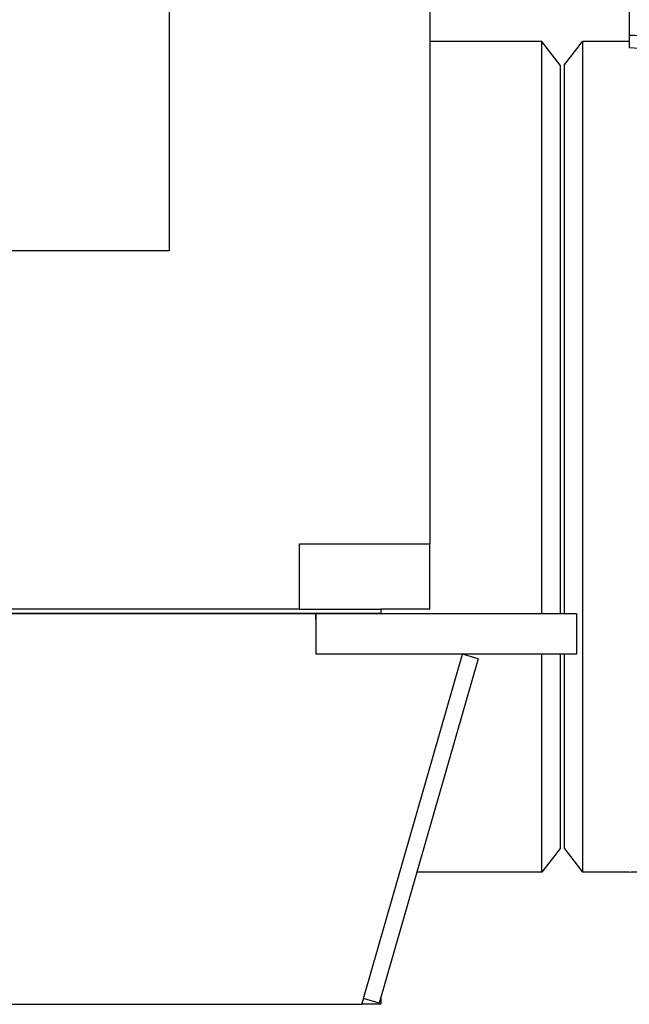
# Model space of a CAD drawing. Header units: inches. Extents: x 18 to 846, y -44 to 561.
# Tile 489 of 642: x 522 to 540, y 93 to 123. Entities that reach past the tile are written whole.
import ezdxf

# ---------------------------------------------------------------- set-up
doc = ezdxf.new("R2010")
doc.units = ezdxf.units.IN
doc.header["$LTSCALE"] = 24
doc.header["$MEASUREMENT"] = 0
doc.layers.add('Visible (ANSI)', color=7, linetype='Continuous', lineweight=30)

msp = doc.modelspace()

# ---------------------------------------------------------------- linework, layer by layer
at = {"layer": 'Visible (ANSI)'}
for p, q in [((534.17843, 254.8315), (534.17843, 106.966)), ((526.17843, 246.8315), (526.17843, 115.966)), ((540.30343, 128.2065), (540.30343, 122.5815)), ((540.30343, 122.5815), (540.30343, 122.2065)), ((537.62212, 122.394), (534.17843, 122.394)), ((537.62212, 104.8315), (537.62212, 122.394)), ((538.17843, 121.669), (537.62212, 122.394)), ((538.30343, 121.664), (538.86358, 122.394)), ((538.86358, 122.394), (538.86358, 96.894)), ((540.30343, 122.394), (538.86358, 122.394)), ((538.17843, 121.669), (538.17843, 104.8315)), ((538.30343, 121.664), (538.30343, 104.8315)), ((526.17843, 115.966), (344.17843, 115.966)), ((530.17843, 106.966), (534.17843, 106.966)), ((530.17843, 104.966), (530.17843, 106.966)), ((534.17843, 104.966), (534.17843, 106.966)), ((530.17843, 104.966), (340.17843, 104.966)), ((530.17843, 104.966), (532.67843, 104.966)), ((532.67843, 104.966), (532.67843, 104.8315)), ((534.17843, 104.966), (532.67843, 104.966)), ((532.67843, 104.8315), (337.67843, 104.8315)), ((339.67843, 104.8315), (530.67843, 104.8315)), ((530.67843, 104.64408), (530.67843, 104.8315)), ((530.67843, 104.8315), (538.67843, 104.8315)), ((530.67843, 104.8315), (530.67843, 103.5815)), ((538.67843, 104.8315), (538.67843, 103.5815)), ((538.67843, 103.5815), (530.67843, 103.5815)), ((532.14643, 93.00762), (535.17843, 103.5815)), ((535.65906, 103.44368), (532.62706, 92.8698)), ((535.65906, 103.44368), (535.17843, 103.5815)), ((537.62212, 96.894), (537.62212, 103.5815)), ((538.17843, 103.5815), (538.17843, 97.619)), ((538.30343, 103.5815), (538.30343, 97.624)), ((538.17843, 97.619), (537.62212, 96.894)), ((538.30343, 97.624), (538.86358, 96.894)), ((537.62212, 96.894), (533.78098, 96.894)), ((540.30343, 96.894), (538.86358, 96.894)), ((338.26093, 92.8315), (532.09593, 92.8315)), ((532.09593, 92.8315), (532.14967, 93.01892)), ((532.67843, 92.8315), (532.09593, 92.8315)), ((532.62706, 92.8698), (532.14643, 93.00762)), ((532.67843, 93.01892), (532.67843, 92.8315))]:
    msp.add_line(p, q, dxfattribs=at)
msp.add_arc((532.50343, 93.01892), 0.175, 0, 7.939721, dxfattribs=at)
for points, knots in [([(545.09296, 119.2065), (544.76753, 119.7493), (544.41348, 120.23763), (543.65669, 121.08818), (543.25388, 121.45046), (542.83157, 121.74174), (542.43547, 122.01494), (542.02205, 122.2256), (541.17361, 122.50905), (540.73863, 122.5815), (540.30343, 122.5815)], [2.418227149, 2.418227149, 2.418227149, 2.418227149, 2.604857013, 2.604857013, 2.791486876, 2.791486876, 2.791486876, 2.966539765, 2.966539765, 3.141592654, 3.141592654, 3.141592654, 3.141592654]), ([(540.30343, 122.2065), (540.6973, 122.2065), (541.09116, 122.14122), (541.86686, 121.88208), (542.24868, 121.68822), (542.61866, 121.43304), (543.0131, 121.16098), (543.39406, 120.81921), (544.07103, 120.05837), (544.37172, 119.65419), (544.65299, 119.2065)], [-3.141592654, -3.141592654, -3.141592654, -3.141592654, -2.966539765, -2.966539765, -2.791486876, -2.791486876, -2.791486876, -2.604857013, -2.604857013, -2.441381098, -2.441381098, -2.441381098, -2.441381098]), ([(540.30343, 96.894), (540.46523, 96.894), (540.62703, 96.9045), (540.94876, 96.9462), (541.10868, 96.9774), (541.42505, 97.05977), (541.58149, 97.11092), (541.80143, 97.19742), (541.86685, 97.22504), (541.93181, 97.25434)], [6.283185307, 6.283185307, 6.283185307, 6.283185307, 6.347905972, 6.347905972, 6.412626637, 6.412626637, 6.477347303, 6.477347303, 6.505000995, 6.505000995, 6.505000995, 6.505000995])]:
    msp.add_open_spline(points, degree=3, knots=knots, dxfattribs=at)

doc.saveas('drawing.dxf')
